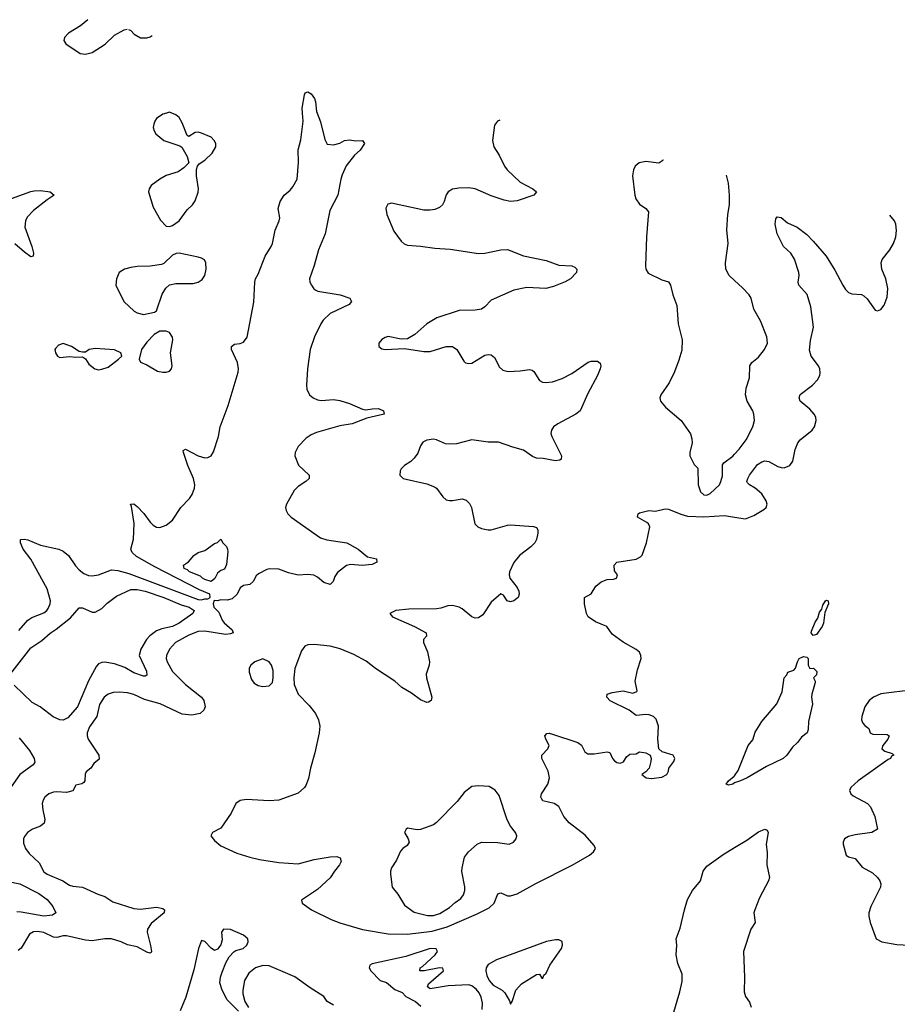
# Model space of a CAD drawing. Header units: inches. Extents: x 2001573 to 2220545, y 644482 to 846830.
# Tile 429 of 656: x 2065560 to 2071012, y 784462 to 790580. Entities that reach past the tile are written whole.
import ezdxf

# ---------------------------------------------------------------- set-up
doc = ezdxf.new("R2010")
doc.units = ezdxf.units.IN
doc.header["$MEASUREMENT"] = 0
for name, color, linetype in [('C0768', 7, 'Continuous'), ('C0769', 7, 'Continuous'), ('C0778', 7, 'Continuous')]:
    doc.layers.add(name, color=color, linetype=linetype)

msp = doc.modelspace()

# ---------------------------------------------------------------- linework, layer by layer
at = {"layer": 'C0768', "color": 5}
for points, elevation in [([(2067408, 790000), (2067430, 789944.7), (2067456.1, 789836.1), (2067470, 789806.8), (2067510, 789803), (2067550, 789813.4), (2067578, 789830), (2067610, 789834), (2067648, 789828), (2067690.3, 789830.3), (2067702, 789810), (2067675.8, 789770), (2067640.7, 789739.3), (2067588.8, 789671.2), (2067563.9, 789616.1), (2067554.4, 789590), (2067537.6, 789490), (2067486.2, 789393.8), (2067458.3, 789250), (2067417.1, 789150), (2067390, 789052.3), (2067361.3, 788970), (2067363.6, 788950), (2067372.6, 788930), (2067387.8, 788907.8), (2067399.4, 788899.4), (2067413.4, 788893.4), (2067550.8, 788870), (2067610.8, 788850), (2067622, 788830), (2067607.3, 788810), (2067490, 788754), (2067446.2, 788713.8), (2067430.9, 788690), (2067391.8, 788610), (2067365.2, 788530), (2067347.8, 788410), (2067342.3, 788310), (2067344.9, 788284.9), (2067360.2, 788250), (2067384.2, 788230), (2067410, 788218.4), (2067434.3, 788214.3), (2067510, 788220.1), (2067550, 788214.3), (2067610, 788195.9), (2067690, 788159.5), (2067710, 788155.3), (2067750, 788163.1), (2067790, 788163.8), (2067821, 788150), (2067824.7, 788130), (2067716.7, 788103.3), (2067624.9, 788070), (2067550, 788056), (2067404.6, 788015.4), (2067370, 788001.4), (2067340.6, 787979.4), (2067290, 787928.7), (2067270.8, 787890), (2067269.6, 787870), (2067292, 787812), (2067358, 787750), (2067359.5, 787730), (2067338, 787710), (2067290, 787680.7), (2067265.2, 787654.8), (2067218, 787570), (2067212.1, 787550), (2067215, 787530), (2067226, 787510), (2067247.1, 787490), (2067430, 787360.7), (2067468.1, 787348.1), (2067592.4, 787330), (2067662.4, 787290), (2067721.7, 787241.7), (2067776, 787230), (2067778, 787210), (2067750, 787196), (2067727.3, 787192.7), (2067690.2, 787189.8), (2067616, 787196), (2067590, 787189.8), (2067535.1, 787144.9), (2067518.7, 787121.3), (2067507.4, 787090), (2067490, 787071.2), (2067450, 787082.8), (2067410, 787116.4), (2067388.4, 787128.4), (2067350, 787132.8), (2067290, 787128.9), (2067230, 787142.9), (2067170, 787165.3), (2067111.7, 787168.3), (2067095.1, 787164.9), (2067042.8, 787137.2), (2067030, 787124.5), (2067010.3, 787090), (2066990, 787071.1), (2066950, 787064.8), (2066930.1, 787049.9), (2066910.6, 787010), (2066879.2, 786980.8), (2066850, 786974.2), (2066810, 786975.4), (2066788.6, 786968.6), (2066768, 786972), (2066763.2, 786950), (2066766.1, 786930), (2066798.3, 786898.3), (2066818, 786850), (2066830, 786833.5), (2066880.7, 786790), (2066886.7, 786770), (2066870, 786763.7), (2066838.9, 786761.1), (2066710, 786780.8), (2066670, 786778.7), (2066610, 786755.9), (2066529.2, 786710), (2066490.2, 786670), (2066472.8, 786630), (2066471, 786610), (2066476, 786590), (2066510.2, 786530), (2066589.4, 786450), (2066690.1, 786370.1), (2066704.2, 786350), (2066711.7, 786310), (2066703.7, 786290), (2066682.4, 786270), (2066630, 786259.1), (2066570, 786266), (2066432.3, 786330), (2066335.9, 786355.9), (2066270, 786387.5), (2066230, 786398.3), (2066178.2, 786401.8), (2066141, 786399), (2066110, 786388.8), (2066084.4, 786370), (2066055.1, 786324.9), (2066039.8, 786250), (2065993.9, 786186.1), (2065979.4, 786150), (2065979.2, 786130), (2065985.4, 786110), (2066051, 786010), (2066054.6, 785985.4), (2066021.7, 785958.3), (2066002.8, 785930), (2065972.5, 785907.5), (2065967.1, 785892.9), (2065964.4, 785850), (2065958.7, 785841.3), (2065947.2, 785832.8), (2065910, 785824.5), (2065890.2, 785789.8), (2065850, 785779.4), (2065790, 785782.9), (2065770, 785779.8), (2065741.6, 785770), (2065717.4, 785750), (2065705.8, 785730), (2065700.7, 785710), (2065703.2, 785670), (2065715.6, 785610), (2065711.6, 785588.4), (2065690.4, 785570), (2065639.3, 785550), (2065608.7, 785530), (2065590, 785505.2), (2065584.6, 785490), (2065584, 785464), (2065595.3, 785430), (2065620, 785400), (2065681.7, 785341.7), (2065710, 785286.2), (2065730.3, 785270), (2065828.7, 785230), (2065870, 785203.6), (2065890, 785196.5), (2065950, 785190.3), (2066046.3, 785146.3), (2066090, 785131.6), (2066138.9, 785098.9), (2066270, 785057.5), (2066310, 785053), (2066410, 785066.5), (2066450, 785058.7), (2066459.5, 785050), (2066457, 785030), (2066376, 784964), (2066354.9, 784930), (2066352.3, 784910), (2066373.2, 784826.8), (2066379.5, 784790), (2066376.5, 784783.5), (2066370, 784780.5), (2066350, 784787.2), (2066290, 784820.2), (2066230, 784832.2), (2066191.6, 784851.6), (2066130, 784869.9), (2066090, 784868.8), (2066010, 784857.4), (2065970, 784861.5), (2065850, 784887.3), (2065830, 784887.3), (2065790, 784876.9), (2065770, 784879.9), (2065710, 784908.4), (2065670, 784915), (2065646.7, 784913.3), (2065621.5, 784898.5), (2065570, 784811.2), (2065550, 784797.3)], 380), ([(2065554.9, 786785.1), (2065610.5, 786849.5), (2065634.8, 786865.2), (2065710, 786895.3), (2065729.8, 786910), (2065738, 786922), (2065749.9, 786950), (2065751.6, 786970), (2065730, 787044.4), (2065628.5, 787228.5), (2065581.4, 787290), (2065564.7, 787330), (2065565.2, 787350), (2065587.1, 787352.9), (2065610, 787348.8), (2065690, 787314.6), (2065802.4, 787290), (2065830, 787277.7), (2065862.7, 787250), (2065906.6, 787186.6), (2065930, 787161.5), (2065959.6, 787139.6), (2065986.7, 787126.7), (2066010, 787124), (2066050, 787130.8), (2066130, 787160.9), (2066170, 787158.5), (2066238.3, 787138.3), (2066670, 786977.6), (2066690, 786974.5), (2066710, 786981.1), (2066730, 786981.5), (2066744, 786990), (2066741.7, 787010), (2066677.3, 787037.3), (2066400.7, 787180.7), (2066285, 787245), (2066258, 787270), (2066250.7, 787290), (2066267.6, 787352.4), (2066270.6, 787450), (2066255.8, 787555.8), (2066249.1, 787570.9), (2066270, 787571), (2066290, 787555.6), (2066330.9, 787510.9), (2066370, 787458), (2066390, 787439.6), (2066410, 787427.9), (2066430, 787425.5), (2066470, 787438.6), (2066509.3, 787470.7), (2066562, 787550), (2066614.5, 787605.5), (2066630.7, 787630), (2066647.2, 787670), (2066649, 787690), (2066641, 787730), (2066605.2, 787810), (2066577.3, 787890), (2066576.5, 787903.5), (2066590, 787911.2), (2066670, 787869.3), (2066710, 787857.5), (2066730, 787859.1), (2066749.6, 787870), (2066765.2, 787894.8), (2066795.8, 787990), (2066805.1, 788050), (2066856.3, 788183.7), (2066916.8, 788390), (2066919.1, 788410), (2066913.6, 788450), (2066876, 788530), (2066876.9, 788550), (2066895.5, 788564.5), (2066930, 788569.2), (2066950, 788576.9), (2066973.5, 788606.5), (2067015.6, 788824.4), (2067021.1, 788950), (2067025.8, 788970), (2067042, 788998), (2067084.2, 789110), (2067123.5, 789170), (2067131.7, 789190), (2067147.5, 789272.5), (2067173, 789330), (2067175.8, 789350), (2067166.5, 789406.5), (2067177.6, 789450), (2067203.7, 789490), (2067239.8, 789520.2), (2067258.1, 789541.9), (2067284.2, 789590), (2067292.2, 789692.2), (2067290, 789772), (2067307.3, 789832.7), (2067320.4, 789950), (2067316.5, 790000)], 380), ([(2066472.5, 790000), (2066450, 789992.3), (2066410, 789965.2), (2066399.1, 789950), (2066392.7, 789930), (2066390.4, 789910), (2066394.9, 789890), (2066405.5, 789870), (2066454.8, 789830), (2066555.9, 789795.9), (2066568, 789788), (2066600.7, 789730), (2066612, 789690), (2066579.9, 789660.1), (2066544.4, 789635.6), (2066470, 789611.5), (2066430, 789589.6), (2066378, 789550), (2066363.8, 789530), (2066360.4, 789510), (2066390, 789414.8), (2066434, 789334), (2066470, 789297.3), (2066490, 789294.8), (2066510, 789301), (2066550, 789330.7), (2066601.5, 789398.5), (2066634, 789430), (2066650, 789454.8), (2066669.4, 789509.4), (2066671.5, 789530), (2066659.6, 789610), (2066659.3, 789650), (2066664, 789670), (2066675.1, 789684.9), (2066710, 789707.3), (2066755.1, 789750), (2066778, 789790), (2066778, 789810), (2066769.4, 789830), (2066750, 789849.4), (2066690, 789875.1), (2066670, 789880.7), (2066650, 789879.5), (2066610, 789855.3), (2066601.2, 789861.2), (2066570, 789939), (2066550, 789972.7), (2066530, 789989.4), (2066504.5, 790000)], 420), ([(2068542.7, 789956.5), (2068528.5, 789950), (2068510, 789924), (2068498.3, 789830), (2068506, 789790), (2068539.1, 789739.1), (2068572, 789670), (2068588, 789648), (2068670, 789570.3), (2068748, 789530), (2068770.3, 789510.3), (2068754.8, 789490), (2068650, 789455.5), (2068610, 789449.8), (2068570, 789458.4), (2068490, 789485.5), (2068390, 789528.8), (2068350, 789535.4), (2068287.4, 789532.6), (2068250, 789526.6), (2068223, 789510), (2068209, 789491), (2068196.9, 789450), (2068186.3, 789430), (2068167.8, 789412.2), (2068139.1, 789400.9), (2068110, 789396.2), (2068070, 789397.3), (2067870, 789439.1), (2067847.1, 789432.9), (2067835.3, 789410), (2067840.2, 789370), (2067885.4, 789265.4), (2067930, 789203), (2067947.9, 789187.9), (2067970, 789178.9), (2068050, 789173.8), (2068139.6, 789159.6), (2068233.8, 789153.8), (2068410, 789126.5), (2068450, 789130.2), (2068550, 789150.2), (2068590, 789151.2), (2068690, 789112.8), (2068830, 789083), (2068910, 789055.2), (2068991, 789050), (2069010, 789042.4), (2069021.3, 789030), (2069019.5, 789010), (2068982.7, 788970), (2068950, 788951.5), (2068877.5, 788922.5), (2068829.3, 788910.7), (2068710, 788916.7), (2068630, 788899.8), (2068490, 788838.2), (2068450, 788795.1), (2068430, 788781.1), (2068390, 788775.3), (2068290, 788773.8), (2068152.5, 788727.5), (2068090, 788691), (2068015, 788625), (2067970, 788598), (2067930, 788595.6), (2067850, 788611.1), (2067830, 788605.6), (2067810, 788593.3), (2067790.6, 788570), (2067790.7, 788550), (2067810, 788535.5), (2067830, 788530.4), (2067950, 788537.1), (2068070, 788518.9), (2068110, 788518.5), (2068210, 788549.3), (2068250, 788549.1), (2068276.9, 788530), (2068319.3, 788459.3), (2068330, 788449), (2068350, 788444), (2068370, 788446.5), (2068450, 788494.9), (2068470, 788500.8), (2068490, 788497.7), (2068510, 788481.3), (2068542, 788422), (2068561.8, 788401.8), (2068594.9, 788394.9), (2068670, 788398), (2068726.6, 788406.6), (2068743.2, 788403.2), (2068754.8, 788394.8), (2068790, 788338.7), (2068808.5, 788328.5), (2068826.5, 788326.5), (2068870, 788330.2), (2068930, 788351), (2068990, 788381.8), (2069092.1, 788452.1), (2069110, 788458.3), (2069150, 788458), (2069165.8, 788445.8), (2069170.4, 788430.4), (2069166.7, 788410), (2069150.2, 788370), (2069090, 788257.6), (2069041.5, 788150), (2069015.8, 788130), (2068902.7, 788070), (2068877.3, 788050), (2068863.9, 788030), (2068859.7, 788010), (2068865.2, 787990), (2068925.7, 787870), (2068923.8, 787850), (2068916.2, 787843.8), (2068890, 787839.3), (2068813.1, 787853.1), (2068770, 787854.8), (2068745.2, 787865.2), (2068690, 787906.2), (2068623.2, 787923.2), (2068535.7, 787955.7), (2068470, 787955), (2068370, 787969.8), (2068274.4, 787945.6), (2068230, 787942.3), (2068205.3, 787945.3), (2068150, 787969.8), (2068130, 787973.1), (2068090, 787967.4), (2068065.4, 787954.6), (2068050, 787933.3), (2068032.8, 787887.2), (2068010, 787855.6), (2067990, 787835.6), (2067950, 787809.4), (2067930.6, 787790), (2067923.7, 787776.3), (2067922.4, 787750), (2067942.8, 787730), (2068090, 787696.9), (2068137.5, 787677.5), (2068150, 787668.9), (2068190, 787614.9), (2068210, 787597.6), (2068230, 787591.7), (2068250, 787592.6), (2068310, 787603.2), (2068334.8, 787594.8), (2068354.7, 787574.7), (2068366.7, 787550), (2068388.4, 787448.4), (2068406, 787430), (2068430, 787418), (2068470, 787410.3), (2068490, 787411.4), (2068590, 787439.7), (2068610, 787441.2), (2068751.5, 787431.5), (2068770, 787424.9), (2068778.7, 787410), (2068779, 787390), (2068770.2, 787350), (2068760.2, 787330), (2068736.1, 787303.9), (2068665.5, 787250), (2068630, 787207), (2068604.2, 787150), (2068600.3, 787130), (2068605.3, 787110), (2068650, 787052.4), (2068662, 787030), (2068663.8, 787010), (2068657.3, 786990), (2068631, 786970), (2068610, 786962.7), (2068589.2, 786970), (2068565.2, 787005.2), (2068550, 787013.2), (2068490, 786962), (2068437.7, 786882.3), (2068410, 786864.3), (2068390, 786862.4), (2068370, 786869.9), (2068310, 786919.8), (2068290, 786930.6), (2068250, 786940.7), (2068220.9, 786939.1), (2068176.5, 786923.5), (2068150, 786919.6), (2067977.5, 786917.5), (2067897.3, 786910), (2067859.1, 786890), (2067875.5, 786870), (2068014, 786810), (2068085.5, 786770), (2068087.3, 786750), (2068068, 786730), (2068068, 786710), (2068093.1, 786653.1), (2068106.5, 786590), (2068104.4, 786570), (2068086.4, 786513.6), (2068086.7, 786490), (2068121.5, 786370), (2068116.1, 786350), (2068099.6, 786340.4), (2068090, 786338.4), (2068050, 786354.1), (2067994.9, 786394.9), (2067935.1, 786430), (2067890, 786470.8), (2067770, 786548.7), (2067713.5, 786593.5), (2067636.8, 786636.8), (2067551.9, 786671.9), (2067490, 786688.1), (2067390, 786698.4), (2067350, 786695.5), (2067332, 786688), (2067310, 786658), (2067270, 786549.2), (2067262.5, 786490), (2067266.3, 786450), (2067290.3, 786390), (2067359, 786319), (2067397.7, 786270), (2067417.6, 786230), (2067424, 786190), (2067420.7, 786150), (2067394.1, 786025.9), (2067366.7, 785930), (2067355.1, 785864.9), (2067338, 785822), (2067330.3, 785809.7), (2067290, 785774), (2067170, 785731.5), (2067110, 785726.6), (2066970, 785735.6), (2066930, 785729.2), (2066902.8, 785710), (2066873.4, 785650), (2066810, 785557.2), (2066758.8, 785530), (2066748, 785510), (2066770, 785480.5), (2066810, 785447.2), (2066910, 785402.4), (2066990, 785375.8), (2067050, 785362.6), (2067170, 785343.2), (2067290, 785335.2), (2067390, 785361.7), (2067490, 785378.9), (2067530, 785381.1), (2067551.7, 785371.7), (2067556.4, 785350), (2067547, 785330), (2067515.2, 785290), (2067490, 785248), (2067410, 785175.8), (2067310.3, 785110), (2067315.4, 785090), (2067372.5, 785050), (2067495.1, 784990), (2067550, 784968.4), (2067690, 784926.4), (2067850, 784900.5), (2067970, 784897.5), (2068123, 784917), (2068216.8, 784943.2), (2068398.1, 785021.9), (2068477.3, 785062.7), (2068508.4, 785090), (2068531.2, 785148.8), (2068550, 785154.4), (2068590, 785136.5), (2068610, 785135.5), (2068650, 785149.6), (2068766.1, 785213.9), (2068992.5, 785327.5), (2069100.4, 785390), (2069125.9, 785410), (2069138.4, 785430), (2069129.8, 785450), (2069073.3, 785513.3), (2068974.7, 785590), (2068941.6, 785630), (2068910, 785691.8), (2068881.2, 785710), (2068810, 785726.9), (2068801.3, 785741.3), (2068798.7, 785750), (2068802.5, 785770), (2068841.6, 785830), (2068852.5, 785870), (2068844.4, 785910), (2068803.8, 785990), (2068804, 786010), (2068840.4, 786050), (2068849.7, 786070), (2068828.3, 786110), (2068823.5, 786130), (2068835.1, 786144.9), (2068850, 786146.3), (2068870, 786140.7), (2069028.2, 786090), (2069051.5, 786071.5), (2069071.1, 786031.1), (2069090, 786018.5), (2069130, 786018.4), (2069210, 786032), (2069227.3, 786027.3), (2069244.1, 785990), (2069255.7, 785975.7), (2069270, 785964.6), (2069290, 785960.2), (2069310.7, 785969.3), (2069330, 785999.1), (2069350, 786017.1), (2069390, 786019.1), (2069410, 786030.5), (2069450, 786024.9), (2069477.3, 786010), (2069483, 785990), (2069481.3, 785970), (2069470, 785929.5), (2069450, 785906), (2069424.7, 785890), (2069451.3, 785870), (2069485.6, 785865.6), (2069550, 785873.5), (2069581.5, 785890), (2069590.7, 785910), (2069592.3, 785930), (2069623.5, 785970), (2069631.1, 785990), (2069619.6, 786010), (2069551.4, 786031.4), (2069531.1, 786050), (2069524.2, 786110), (2069529.8, 786190), (2069514.4, 786234.4), (2069497.6, 786250), (2069470, 786260.9), (2069450, 786263.9), (2069390, 786256.3), (2069347.3, 786290), (2069227.6, 786347.6), (2069207, 786370), (2069209.6, 786390.4), (2069240.5, 786399.5), (2069310, 786410.2), (2069370, 786396.5), (2069394.5, 786405.5), (2069396.8, 786410), (2069384.6, 786470), (2069398.4, 786541.6), (2069420.7, 786610), (2069419.3, 786630), (2069410.8, 786650), (2069390, 786667), (2069310, 786712.3), (2069241.7, 786761.7), (2069207, 786810), (2069138.1, 786838.1), (2069091.8, 786870), (2069081.6, 786890), (2069069.6, 786950), (2069069.6, 786990), (2069110, 787012), (2069138.6, 787061.4), (2069173, 787087), (2069210, 787101.6), (2069250, 787104), (2069268, 787110), (2069273.2, 787130), (2069256.5, 787156.5), (2069252.7, 787190), (2069269, 787210), (2069390, 787227.6), (2069417.3, 787242.7), (2069426.7, 787253.3), (2069454, 787330), (2069474.5, 787430), (2069467, 787447), (2069456.2, 787456.2), (2069398, 787490), (2069402, 787510), (2069410, 787516), (2069469.5, 787530.5), (2069510, 787527.3), (2069570, 787540.3), (2069590, 787539.6), (2069667.2, 787507.2), (2069710, 787495.9), (2069810, 787492.1), (2069939.8, 787499.8), (2070000, 787489.9)], 420), ([(2069558.3, 789709.1), (2069555.3, 789704.7), (2069530, 789689.6), (2069450, 789698.9), (2069409, 789691), (2069383.1, 789670), (2069372.8, 789647.2), (2069367.7, 789610), (2069381.3, 789490), (2069387.4, 789467.4), (2069410, 789434), (2069450, 789407.3), (2069465.8, 789385.8), (2069454.6, 789230), (2069448, 789050), (2069450.8, 789030), (2069465.5, 789005.5), (2069550, 788964), (2069590, 788950.8), (2069604, 788930), (2069617.3, 788870), (2069643.8, 788803.8), (2069650.3, 788690), (2069675.8, 788590), (2069673.5, 788526.5), (2069656.2, 788463.8), (2069628.7, 788391.3), (2069595.6, 788324.4), (2069542.8, 788250), (2069538, 788230), (2069541, 788210), (2069572.3, 788172.3), (2069668.9, 788088.9), (2069727, 788007), (2069736.5, 787976.5), (2069738.4, 787950), (2069724, 787890), (2069724, 787870), (2069750, 787816), (2069773.2, 787793.2), (2069775.8, 787690), (2069790, 787647.4), (2069810, 787628), (2069830, 787626.7), (2069850, 787635.8), (2069907.4, 787690), (2069917.1, 787710), (2069925.6, 787745.6), (2069926.1, 787813.9), (2069934.3, 787825.7), (2069990, 787868.8), (2070000, 787879.6)], 440), ([(2070000, 788960.2), (2069967.8, 788990), (2069947.8, 789030), (2069944.2, 789070), (2069960.7, 789190), (2069953.6, 789273.6), (2069960.5, 789370), (2069969.7, 789430), (2069971, 789490), (2069964.2, 789564.2), (2069951.3, 789613.3)], 440), ([(2065370, 789419.3), (2065630, 789513.6), (2065650, 789517.3), (2065690, 789518.5), (2065750, 789510.3), (2065774.8, 789490), (2065730, 789461.1), (2065646.2, 789393.8), (2065607.4, 789352.6), (2065595.8, 789330), (2065592, 789290), (2065635.2, 789170), (2065645.3, 789130), (2065644.7, 789110), (2065630, 789107.3), (2065590, 789135.3), (2065530, 789187.5)], 380), ([(2065498.6, 786510), (2065630, 786676.5), (2065697.4, 786722.6), (2065750, 786768.9), (2065787.3, 786792.7), (2065875.7, 786864.3), (2065930, 786924.9), (2065950, 786926.4), (2066010, 786898), (2066030, 786898), (2066070, 786922.3), (2066104.4, 786955.6), (2066161.8, 786998.2), (2066250, 787038.9), (2066290, 787040.7), (2066339.3, 787030), (2066455.2, 786990), (2066563.9, 786943.9), (2066612.9, 786930), (2066643.2, 786910), (2066635.6, 786890), (2066550.1, 786829.9), (2066510.1, 786809.9), (2066443.9, 786796.1), (2066410, 786783.8), (2066367.8, 786752.2), (2066347.9, 786730), (2066312.2, 786670), (2066303.2, 786630), (2066348.2, 786531.8), (2066350, 786508), (2066338.8, 786501.2), (2066330, 786500.7), (2066270, 786522.7), (2066214.4, 786554.4), (2066150, 786578.3), (2066090, 786588.7), (2066070, 786586), (2066050, 786576.9), (2066037.4, 786562.6), (2065987.7, 786472.3), (2065918.5, 786310), (2065858.6, 786241.4), (2065830, 786227.9), (2065810, 786229.5), (2065768.9, 786248.9), (2065687, 786310), (2065638.5, 786338.5), (2065525.4, 786445.4)], 360), ([(2065557.8, 786117.8), (2065620.1, 786040.1), (2065649.4, 785990), (2065653.5, 785966.5), (2065644.2, 785950), (2065561.7, 785890), (2065507, 785813)], 360), ([(2070000, 785837.7), (2069990, 785829.9), (2069964.4, 785824.4), (2069949.6, 785830), (2069962.9, 785850), (2069999.3, 785880.7), (2070000, 785881.6)], 380), ([(2069564.4, 784210), (2069660.6, 784539.4), (2069675.8, 784604.2), (2069676.5, 784650), (2069650, 784716.1), (2069638.7, 784770), (2069641.8, 784830), (2069638, 784870), (2069663.8, 784936.2), (2069690, 785050.4), (2069710, 785114.3), (2069740.8, 785170), (2069790.3, 785229.7), (2069806.3, 785290), (2069830, 785319.7), (2069930, 785393.3), (2070000, 785435.7)], 380), ([(2065490, 785225.7), (2065562, 785210), (2065679.3, 785150), (2065730, 785114.4), (2065766.7, 785070), (2065784.9, 785030), (2065763.1, 785016.9), (2065710, 785009.4), (2065570, 785035.9), (2065542.7, 785037.3)], 360), ([(2066919.5, 784419.5), (2066848.7, 784490), (2066818.5, 784550), (2066804.5, 784595.5), (2066806.9, 784630), (2066817.1, 784662.9), (2066840.5, 784719.5), (2066862.2, 784757.8), (2066891.1, 784788.9), (2066903.4, 784796.6), (2066948.7, 784810), (2066971.6, 784830), (2066980.6, 784850), (2066977.5, 784870), (2066950, 784892.8), (2066870, 784926.9), (2066826.8, 784930), (2066814.4, 784910), (2066817.2, 784862.8), (2066808.9, 784831.1), (2066790, 784806), (2066770, 784797), (2066750, 784811.6), (2066710, 784853.6), (2066690, 784858), (2066670.2, 784809.8), (2066642.7, 784677.3), (2066592.5, 784507.5), (2066557.7, 784422.3)], 420), ([(2068433.4, 784430), (2068434.6, 784470), (2068426.6, 784506.6), (2068414, 784534), (2068396, 784556), (2068370, 784577), (2068350, 784583.8), (2068221.9, 784578.1), (2068110, 784558), (2068093.2, 784570), (2068099.3, 784590), (2068194, 784670), (2068190, 784686), (2068168.7, 784688.7), (2068074, 784670), (2068046, 784670), (2068049.2, 784690), (2068062.5, 784697.5), (2068141.2, 784770), (2068155.3, 784790), (2068148, 784808), (2068110, 784809.2), (2067959.8, 784760.2), (2067750, 784713.8), (2067735.4, 784704.6), (2067731.4, 784690), (2067741.7, 784670), (2067799.7, 784610), (2067838.9, 784598.9), (2067890, 784553.4), (2067936.3, 784536.3), (2067959.5, 784510), (2068019, 784479), (2068051.5, 784450)], 420), ([(2067510, 784456.2), (2067470, 784479.4), (2067448.8, 784510), (2067363.9, 784563.9), (2067270, 784633.3), (2067110, 784702.3), (2067070, 784703.8), (2067026.1, 784690), (2066983.7, 784656.3), (2066955.9, 784610), (2066945.6, 784550), (2066947, 784527), (2066959.5, 784479.5), (2066981.7, 784441.7)], 420)]:
    msp.add_lwpolyline(points, dxfattribs=dict(at, elevation=elevation))
for points, elevation in [([(2066550.5, 789129.5), (2066532.7, 789127.3), (2066510, 789116), (2066455.3, 789064.7), (2066442, 789058), (2066370, 789047.8), (2066290, 789046.6), (2066250, 789041.3), (2066210.3, 789029.7), (2066179.1, 789010), (2066161.3, 788970), (2066158.4, 788930), (2066207.2, 788830), (2066270.7, 788770), (2066290, 788759.5), (2066330, 788748.2), (2066398, 788762), (2066409.4, 788770.6), (2066446.2, 788873.8), (2066468.3, 788911.7), (2066490, 788933), (2066530, 788942), (2066638, 788942), (2066669.8, 788950.2), (2066693.3, 788966.7), (2066709.6, 788990), (2066719.7, 789030), (2066716.9, 789070), (2066707.3, 789087.3), (2066690, 789098.9), (2066670, 789104.8)], 420), ([(2066470, 788645.2), (2066430, 788644), (2066395.9, 788624.1), (2066350, 788577.2), (2066317.3, 788530), (2066302, 788470), (2066311.3, 788451.3), (2066350, 788436), (2066417.3, 788397.3), (2066450, 788390.4), (2066470, 788390.5), (2066490, 788397.3), (2066502.7, 788410), (2066507, 788430), (2066497.7, 788510), (2066512.6, 788590), (2066510, 788608), (2066490, 788637.2)], 420), ([(2065830, 788569), (2065801.4, 788558.6), (2065782, 788538), (2065778.8, 788530), (2065782.8, 788510), (2065796, 788490), (2065810, 788480.7), (2065870, 788488), (2065910, 788482.8), (2065950, 788484.7), (2065970, 788472), (2065990, 788440.7), (2066026.8, 788410), (2066050, 788404.9), (2066070, 788407.7), (2066110, 788420.5), (2066174, 788470), (2066194, 788490), (2066189, 788510), (2066150, 788529.4), (2066030, 788537), (2065992, 788530), (2065970, 788515.3), (2065950, 788514), (2065930, 788519), (2065882, 788550)], 420), ([(2066750, 787089.9), (2066710, 787102.7), (2066695.4, 787110), (2066683.1, 787123.1), (2066615.1, 787150), (2066602.3, 787162.3), (2066582, 787170), (2066578, 787190), (2066609.1, 787210.9), (2066642, 787250), (2066669, 787270), (2066710, 787282), (2066770, 787324.7), (2066790, 787332), (2066810, 787352), (2066822, 787330), (2066846, 787306), (2066851, 787290), (2066853.7, 787273.7), (2066845.5, 787194.5), (2066833.2, 787166.8), (2066810, 787157.2), (2066790, 787141.2), (2066772, 787108)], 360), ([(2067070, 786609.7), (2067020.3, 786590), (2066996.4, 786570), (2066986.4, 786550), (2066986.6, 786526.6), (2067000.4, 786480.4), (2067017.5, 786457.5), (2067042.4, 786442.4), (2067070, 786438), (2067110, 786442), (2067130, 786462.8), (2067135.1, 786490), (2067135.5, 786535.5), (2067125.6, 786570), (2067109.4, 786590)], 420), ([(2068410, 785819.3), (2068370, 785815.1), (2068321.2, 785778.8), (2068277.7, 785722.3), (2068150, 785592), (2068130, 785577), (2068049.4, 785549.4), (2068030, 785547), (2067970, 785557), (2067960.7, 785550), (2067950.6, 785530), (2067974, 785490), (2067979.1, 785470), (2067966.8, 785450), (2067940.7, 785430), (2067927, 785413), (2067902, 785358), (2067870.6, 785310), (2067864, 785290), (2067864, 785270), (2067874.8, 785190), (2067910, 785146), (2067950, 785078), (2068010, 785034.8), (2068093.7, 785013.7), (2068130, 785013.4), (2068170, 785026), (2068230, 785063), (2068265.2, 785094.8), (2068300.8, 785119.2), (2068318.3, 785141.7), (2068326.3, 785170), (2068326.7, 785193.3), (2068308, 785288), (2068308.7, 785310), (2068324.4, 785375.6), (2068347.8, 785410), (2068403, 785457), (2068430, 785470.3), (2068527.9, 785467.9), (2068602, 785458), (2068629, 785470), (2068645.2, 785490), (2068649.3, 785510), (2068640.9, 785530), (2068609.5, 785570), (2068588.4, 785608.4), (2068538.9, 785758.9), (2068513.8, 785793.8), (2068475.9, 785815.9)], 440), ([(2068890, 784864), (2068832.2, 784852.2), (2068522, 784738), (2068470.5, 784709.5), (2068458.9, 784690), (2068456, 784670), (2068461.5, 784641.5), (2068476.7, 784610), (2068501.8, 784581.8), (2068557.1, 784550), (2068574.2, 784534.2), (2068604.1, 784484.1), (2068610, 784462.8), (2068620.5, 784479.5), (2068642.6, 784550), (2068676.8, 784590), (2068770, 784648), (2068790.5, 784650.5), (2068804.7, 784624.7), (2068810, 784624.7), (2068816.2, 784643.8), (2068830, 784656), (2068854.3, 784705.7), (2068926, 784810), (2068933, 784830), (2068930, 784852.3), (2068910, 784862.4)], 420)]:
    msp.add_lwpolyline(points, close=True, dxfattribs=dict(at, elevation=elevation))
at = {"layer": 'C0769', "color": 5}
for points, elevation in [([(2065982.5, 790580.1), (2065937.1, 790542.9), (2065863.1, 790496.9), (2065838.4, 790470), (2065834.4, 790450), (2065846, 790430), (2065936, 790370), (2065970, 790366.9), (2066010, 790376.9), (2066091.3, 790428.7), (2066150, 790484.4), (2066210, 790517.1), (2066228.3, 790520.2)], 420), ([(2066236.5, 790518.2), (2066250, 790513.4), (2066270.8, 790490), (2066310, 790466.7), (2066350, 790466.7), (2066370, 790473), (2066382.6, 790482.6)], 420), ([(2067316.5, 790000), (2067314.2, 790030), (2067330, 790114), (2067334.6, 790125.4), (2067350, 790132), (2067370, 790118.8), (2067390.7, 790090), (2067397.3, 790070), (2067404, 790010), (2067408, 790000)], 380), ([(2066504.5, 790000), (2066490, 790006), (2066472.5, 790000)], 420)]:
    msp.add_lwpolyline(points, dxfattribs=dict(at, elevation=elevation))
at = {"layer": 'C0778', "color": 5}
for points, elevation in [([(2070000, 787489.9), (2070070, 787478.3), (2070121.4, 787498.6), (2070183.9, 787536.1), (2070197.4, 787550), (2070203.1, 787570), (2070196.8, 787590), (2070170, 787635.1), (2070130, 787669.8), (2070093.6, 787690), (2070082, 787702), (2070078.5, 787710), (2070083.1, 787730), (2070094.8, 787750), (2070143.8, 787816.2), (2070170, 787832.9), (2070190, 787838.2), (2070214.8, 787834.8), (2070270, 787803.2), (2070290, 787797.3), (2070310, 787796.5), (2070344.5, 787810), (2070363.3, 787836.7), (2070378, 787910), (2070394.8, 787950), (2070410, 787970.3), (2070484.5, 788030), (2070498.4, 788050), (2070507.8, 788090), (2070506, 788110), (2070496.3, 788130), (2070470, 788159.7), (2070409.8, 788209.8), (2070402, 788230), (2070409, 788251), (2070486, 788310), (2070517, 788343), (2070530.9, 788369.1), (2070533.5, 788386.5), (2070531, 788410), (2070522.6, 788430), (2070476.9, 788490), (2070466.1, 788526.1), (2070473.5, 788586.5), (2070491.7, 788670), (2070475.3, 788795.3), (2070453.1, 788873.1), (2070399.7, 788930), (2070396.9, 788950), (2070403.5, 788990), (2070400.3, 789010), (2070372.8, 789092.8), (2070350, 789129.7), (2070305.6, 789170), (2070265.1, 789250), (2070254.3, 789310), (2070258, 789342), (2070265.8, 789354.2), (2070290, 789350.4), (2070330, 789318.7), (2070390.5, 789290), (2070450, 789244.4), (2070490, 789204.9), (2070570, 789110.4), (2070624, 789024), (2070673.6, 788930), (2070690, 788903.7), (2070710, 788884.6), (2070730, 788877.4), (2070790, 788872), (2070803.8, 788863.8), (2070824.8, 788844.8), (2070875.3, 788775.3), (2070890, 788771), (2070910, 788778.8), (2070930, 788807.3), (2070950, 788856), (2070954.2, 788910), (2070941, 788970), (2070916.4, 789030), (2070913.1, 789070), (2070919.2, 789090), (2070965.7, 789150), (2070989.7, 789190), (2071002.7, 789230), (2071008.5, 789270), (2071003.5, 789310), (2070994.5, 789330), (2070966.3, 789366.1)], 420), ([(2070000, 787879.6), (2070030, 787912), (2070072.6, 787970), (2070115.1, 788050), (2070124.7, 788090), (2070121.3, 788130), (2070114.3, 788150), (2070079.1, 788210), (2070068.7, 788250), (2070074.5, 788290), (2070094.8, 788354.8), (2070097.2, 788430), (2070109, 788450), (2070150, 788483), (2070187.3, 788530), (2070206, 788570), (2070201.3, 788610), (2070163, 788710), (2070121.7, 788781.7), (2070103.6, 788850), (2070091.6, 788870), (2070050, 788914), (2070000, 788960.2)], 440), ([(2070000, 785881.6), (2070024.5, 785915.5), (2070086.4, 786070), (2070113.9, 786106.1), (2070130, 786152.9), (2070170, 786220.3), (2070264.5, 786330), (2070296.9, 786403.1), (2070310, 786490.8), (2070326, 786510), (2070332.9, 786527.1), (2070370, 786539.5), (2070380.5, 786550), (2070391.7, 786590), (2070403.5, 786610), (2070430, 786624.2), (2070450, 786619.2), (2070457.7, 786610), (2070457.7, 786570), (2070468.4, 786548.4), (2070491, 786550), (2070513, 786530), (2070510.5, 786510), (2070490.8, 786490), (2070502.8, 786470), (2070502, 786462), (2070481.7, 786390), (2070479.6, 786370), (2070486.5, 786326.5), (2070460.8, 786219.2), (2070459.7, 786170), (2070453.4, 786150), (2070418.1, 786121.9), (2070392.8, 786090), (2070360.5, 786059.5), (2070325.9, 786010), (2070304.2, 785990), (2070200.6, 785939.4), (2070080.2, 785870), (2070038, 785850), (2070001.3, 785838.7), (2070000, 785837.7)], 380), ([(2071110, 786416.2), (2070910, 786391.9), (2070863.6, 786370), (2070837.7, 786350), (2070811.5, 786310), (2070791.6, 786250), (2070790.3, 786230), (2070798.7, 786210), (2070810, 786194.9), (2070836.4, 786176.4), (2070844.7, 786150), (2070861.3, 786141.3), (2070950, 786138), (2070962.8, 786130), (2070953, 786110), (2070922, 786070), (2070916, 786050), (2070935.9, 786035.9), (2070979.9, 786019.9), (2070990.6, 786010), (2070976.7, 786003.3), (2070970.3, 785990), (2070955.9, 785984.1), (2070769.7, 785850.3), (2070724.5, 785810), (2070714.9, 785790), (2070723.1, 785770), (2070737.7, 785757.7), (2070826.4, 785710), (2070845.3, 785690), (2070873.7, 785630), (2070890.4, 785550), (2070854.8, 785530), (2070750, 785515), (2070710, 785504.1), (2070684.9, 785490), (2070676.5, 785470), (2070676.9, 785456.9), (2070694.8, 785390), (2070710, 785379.1), (2070750, 785368.2), (2070795.2, 785315.2), (2070858.4, 785278.4), (2070890.2, 785250.2), (2070904.2, 785230), (2070910.3, 785210), (2070908.8, 785190), (2070849, 785070), (2070836.5, 785030), (2070834.9, 785010), (2070844.2, 784970), (2070880.3, 784870), (2070917, 784850), (2071010, 784834.2), (2071170, 784826.4)], 420), ([(2070000, 785435.7), (2070077.4, 785482.6), (2070150, 785535), (2070190.4, 785550.4), (2070204.6, 785544.6), (2070210.6, 785530.6), (2070197.4, 785457.4), (2070204.3, 785404.3), (2070202.2, 785330), (2070217.6, 785250), (2070212.7, 785230), (2070156.9, 785123.1), (2070126.5, 785050), (2070121.8, 785030), (2070128.5, 784970), (2070102.3, 784930), (2070057.1, 784790), (2070063.1, 784630), (2070060.5, 784540.5), (2070070.3, 784510), (2070095.1, 784475.1), (2070104.5, 784444.5)], 380)]:
    msp.add_lwpolyline(points, dxfattribs=dict(at, elevation=elevation))
at = {"layer": 'C0778', "color": 5, "elevation": 380}
msp.add_lwpolyline([(2070490, 786753), (2070476.4, 786770), (2070479.1, 786780.9), (2070502.7, 786837.3), (2070518.7, 786861.3), (2070530, 786898), (2070543.2, 786916.8), (2070550, 786942), (2070567, 786970), (2070573, 786973), (2070582, 786970), (2070586, 786950), (2070562.8, 786897.2), (2070553.4, 786830), (2070545.5, 786810), (2070510, 786759.8)], close=True, dxfattribs=at)

doc.saveas('drawing.dxf')
